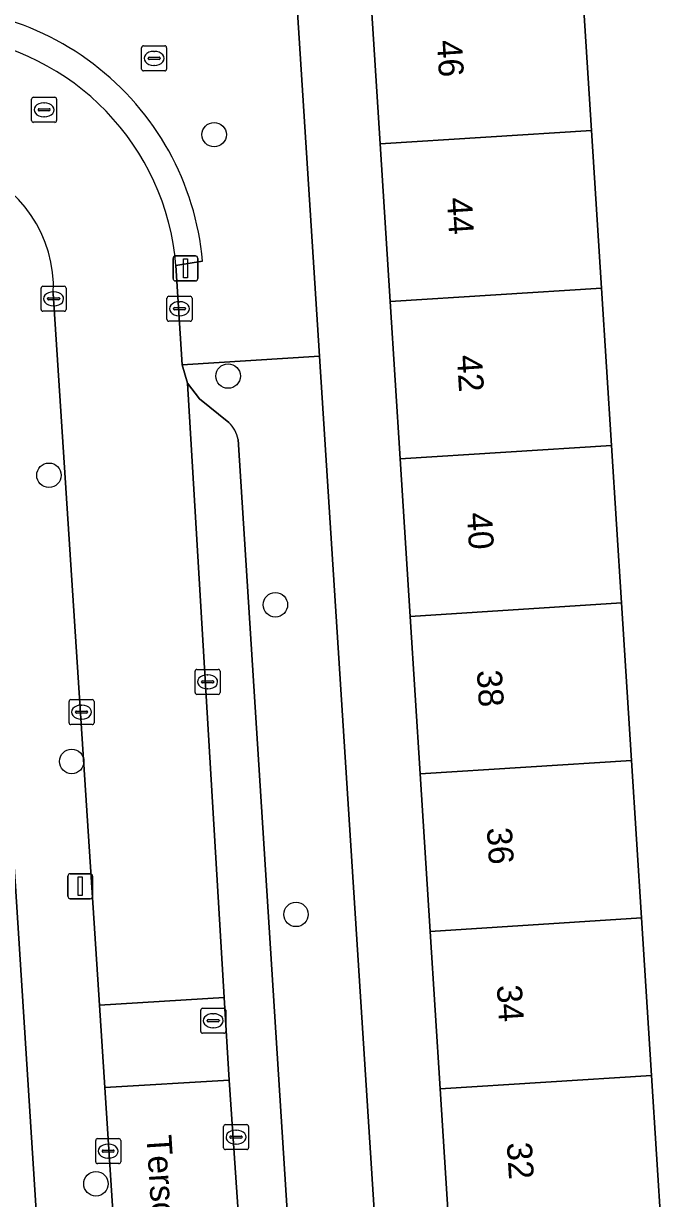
# Model space of a CAD drawing. Extents: x 159680 to 160786, y 387323 to 388340.
# Drawn here: x 160694.28 to 160719.8, y 387659.54 to 387706.49 of the extents above; entities that cross this region are included whole.
import ezdxf

# ---------------------------------------------------------------- set-up
doc = ezdxf.new("R2010")
doc.units = 0
for name, color, linetype in [('IMGEO_Boom', 7, 'Continuous'), ('IMGEO_Erf', 7, 'Continuous'), ('IMGEO_Kolk', 7, 'Continuous'), ('IMGEO_Lichtmast', 7, 'Continuous'), ('IMGEO_Openbare_ruimte_label', 7, 'Continuous'), ('IMGEO_Pand', 7, 'Continuous'), ('IMGEO_Pand_nummerreeks', 7, 'Continuous'), ('IMGEO_Parkeervlak_open', 7, 'Continuous'), ('IMGEO_Rijbaan_lokaal_open', 7, 'Continuous'), ('IMGEO_Rioolput', 7, 'Continuous'), ('IMGEO_Voetpad_open', 7, 'Continuous')]:
    doc.layers.add(name, color=color, linetype=linetype)

msp = doc.modelspace()

# ---------------------------------------------------------------- linework, layer by layer
at = {"layer": 'IMGEO_Boom'}
for centre in [(160701.902, 387702.051), (160702.461, 387692.404), (160695.294, 387688.44), (160704.352, 387683.264), (160696.205, 387677.003), (160705.177, 387670.89), (160697.173, 387660.124)]:
    msp.add_circle(centre, 0.489, dxfattribs=at)
at = {"layer": 'IMGEO_Erf'}
for points in [[(160709.745, 387682.799), (160709.345, 387689.092), (160708.946, 387695.385), (160708.546, 387701.678), (160708.146, 387707.972), (160707.747, 387714.265), (160707.347, 387720.558), (160706.948, 387726.852), (160706.548, 387733.145), (160706.083, 387740.474), (160703.105, 387740.283), (160706.117, 387693.195), (160710.697, 387621.607)], [(160716.601, 387708.509), (160717.001, 387702.215), (160717.4, 387695.922), (160717.8, 387689.629), (160718.199, 387683.336), (160718.599, 387677.042), (160718.998, 387670.749), (160719.398, 387664.456), (160719.797, 387658.162)], [(160712.378, 387619.614), (160718.37, 387620.039), (160718.31, 387620.979), (160713.688, 387620.686), (160713.341, 387626.159), (160712.941, 387632.452), (160712.541, 387638.746), (160712.142, 387645.039), (160711.742, 387651.332), (160711.343, 387657.625), (160710.943, 387663.919), (160710.544, 387670.212), (160710.144, 387676.505), (160709.745, 387682.799)]]:
    msp.add_lwpolyline(points, dxfattribs=at)
msp.add_lwpolyline([(160693.951, 387672.02), (160690.968, 387671.829), (160691.355, 387665.679), (160691.75, 387659.419), (160692.139, 387653.242), (160692.512, 387647.322), (160692.898, 387641.209), (160693.294, 387634.921), (160693.689, 387628.646), (160694.083, 387622.401), (160694.463, 387616.377), (160694.942, 387609.849), (160697.908, 387610.091)], close=True, dxfattribs=at)
at = {"layer": 'IMGEO_Kolk'}
for p, q in [((160695.056, 387695.992), (160695.908, 387695.992)), ((160694.981, 387695.066), (160694.981, 387695.918)), ((160695.24, 387695.486), (160695.24, 387695.498)), ((160695.283, 387695.535), (160695.681, 387695.535)), ((160695.469, 387695.772), (160695.494, 387695.772)), ((160695.724, 387695.498), (160695.724, 387695.486)), ((160695.982, 387695.918), (160695.982, 387695.066)), ((160700.016, 387694.669), (160700.016, 387695.521)), ((160700.091, 387695.595), (160700.943, 387695.595)), ((160701.017, 387695.521), (160701.017, 387694.669)), ((160695.678, 387695.449), (160695.28, 387695.449)), ((160695.492, 387695.212), (160695.467, 387695.212)), ((160700.275, 387695.089), (160700.275, 387695.101)), ((160700.713, 387695.052), (160700.315, 387695.052)), ((160700.318, 387695.138), (160700.716, 387695.138)), ((160700.504, 387695.375), (160700.529, 387695.375)), ((160700.759, 387695.101), (160700.759, 387695.089)), ((160695.908, 387694.992), (160695.056, 387694.992)), ((160700.943, 387694.595), (160700.091, 387694.595)), ((160700.527, 387694.815), (160700.502, 387694.815)), ((160701.141, 387679.757), (160701.141, 387680.609)), ((160701.216, 387680.683), (160702.068, 387680.683)), ((160702.142, 387680.609), (160702.142, 387679.757)), ((160701.4, 387680.177), (160701.4, 387680.189)), ((160701.838, 387680.14), (160701.44, 387680.14)), ((160701.443, 387680.226), (160701.841, 387680.226)), ((160701.629, 387680.463), (160701.654, 387680.463)), ((160701.884, 387680.189), (160701.884, 387680.177)), ((160702.068, 387679.683), (160701.216, 387679.683)), ((160701.652, 387679.903), (160701.627, 387679.903)), ((160696.099, 387678.549), (160696.099, 387679.401)), ((160696.174, 387679.475), (160697.026, 387679.475)), ((160696.587, 387679.255), (160696.612, 387679.255)), ((160697.1, 387679.401), (160697.1, 387678.549)), ((160696.358, 387678.969), (160696.358, 387678.981)), ((160696.796, 387678.932), (160696.398, 387678.932)), ((160696.401, 387679.018), (160696.799, 387679.018)), ((160696.61, 387678.695), (160696.585, 387678.695)), ((160696.842, 387678.981), (160696.842, 387678.969)), ((160697.026, 387678.475), (160696.174, 387678.475)), ((160702.277, 387661.564), (160702.277, 387662.416)), ((160702.352, 387662.49), (160703.204, 387662.49)), ((160702.765, 387662.27), (160702.79, 387662.27)), ((160703.278, 387662.416), (160703.278, 387661.564)), ((160697.165, 387661.003), (160697.165, 387661.855)), ((160697.24, 387661.929), (160698.092, 387661.929)), ((160697.653, 387661.709), (160697.678, 387661.709)), ((160698.166, 387661.855), (160698.166, 387661.003)), ((160702.536, 387661.984), (160702.536, 387661.996)), ((160702.974, 387661.947), (160702.576, 387661.947)), ((160702.579, 387662.033), (160702.977, 387662.033)), ((160702.788, 387661.71), (160702.763, 387661.71)), ((160703.02, 387661.996), (160703.02, 387661.984)), ((160697.424, 387661.423), (160697.424, 387661.435)), ((160697.862, 387661.386), (160697.464, 387661.386)), ((160697.467, 387661.472), (160697.865, 387661.472)), ((160697.908, 387661.435), (160697.908, 387661.423)), ((160703.204, 387661.49), (160702.352, 387661.49)), ((160698.092, 387660.929), (160697.24, 387660.929)), ((160697.676, 387661.149), (160697.651, 387661.149))]:
    msp.add_line(p, q, dxfattribs=at)
for points in [[(160695.056, 387695.992), (160695.908, 387695.992)], [(160694.981, 387695.066), (160694.981, 387695.918)], [(160695.982, 387695.918), (160695.982, 387695.066)], [(160700.016, 387694.669), (160700.016, 387695.521)], [(160700.091, 387695.595), (160700.943, 387695.595)], [(160701.017, 387695.521), (160701.017, 387694.669)], [(160695.908, 387694.992), (160695.056, 387694.992)], [(160700.943, 387694.595), (160700.091, 387694.595)], [(160701.141, 387679.757), (160701.141, 387680.609)], [(160701.216, 387680.683), (160702.068, 387680.683)], [(160702.142, 387680.609), (160702.142, 387679.757)], [(160702.068, 387679.683), (160701.216, 387679.683)], [(160696.099, 387678.549), (160696.099, 387679.401)], [(160696.174, 387679.475), (160697.026, 387679.475)], [(160697.1, 387679.401), (160697.1, 387678.549)], [(160697.026, 387678.475), (160696.174, 387678.475)], [(160702.277, 387661.564), (160702.277, 387662.416)], [(160702.352, 387662.49), (160703.204, 387662.49)], [(160703.278, 387662.416), (160703.278, 387661.564)], [(160697.165, 387661.003), (160697.165, 387661.855)], [(160697.24, 387661.929), (160698.092, 387661.929)], [(160698.166, 387661.855), (160698.166, 387661.003)], [(160703.204, 387661.49), (160702.352, 387661.49)], [(160698.092, 387660.929), (160697.24, 387660.929)]]:
    msp.add_lwpolyline(points, dxfattribs=at)
for centre, radius, start, end in [((160695.058, 387695.916), 0.0765, 91.552, 178.448), ((160695.058, 387695.916), 0.0765, 91.552, 178.448), ((160695.906, 387695.916), 0.0765, 1.552, 88.448), ((160695.906, 387695.916), 0.0765, 1.552, 88.448), ((160695.28, 387695.495), 0.0403, 85.8775, 175.7526), ((160695.685, 387695.497), 0.0386, 1.7309, 96.639), ((160700.093, 387695.519), 0.0765, 91.552, 178.448), ((160700.093, 387695.519), 0.0765, 91.552, 178.448), ((160700.941, 387695.519), 0.0765, 1.552, 88.448), ((160700.941, 387695.519), 0.0765, 1.552, 88.448), ((160695.058, 387695.068), 0.0765, 181.552, 268.448), ((160695.058, 387695.068), 0.0765, 181.552, 268.448), ((160695.277, 387695.485), 0.0366, 178.938, 274.7102), ((160695.681, 387695.492), 0.043, 264.8664, 352.4533), ((160695.906, 387695.068), 0.0765, 271.552, 358.448), ((160695.906, 387695.068), 0.0765, 271.552, 358.448), ((160700.315, 387695.098), 0.0403, 85.8775, 175.7526), ((160700.312, 387695.088), 0.0366, 178.938, 274.7102), ((160700.716, 387695.095), 0.043, 264.8664, 352.4533), ((160700.72, 387695.1), 0.0386, 1.7309, 96.639), ((160700.093, 387694.671), 0.0765, 181.552, 268.448), ((160700.093, 387694.671), 0.0765, 181.552, 268.448), ((160700.941, 387694.671), 0.0765, 271.552, 358.448), ((160700.941, 387694.671), 0.0765, 271.552, 358.448), ((160701.218, 387680.607), 0.0765, 91.552, 178.448), ((160701.218, 387680.607), 0.0765, 91.552, 178.448), ((160702.066, 387680.607), 0.0765, 1.552, 88.448), ((160702.066, 387680.607), 0.0765, 1.552, 88.448), ((160701.44, 387680.186), 0.0403, 85.8775, 175.7526), ((160701.437, 387680.176), 0.0366, 178.938, 274.7102), ((160701.841, 387680.183), 0.043, 264.8664, 352.4533), ((160701.845, 387680.188), 0.0386, 1.7309, 96.639), ((160701.218, 387679.759), 0.0765, 181.552, 268.448), ((160701.218, 387679.759), 0.0765, 181.552, 268.448), ((160702.066, 387679.759), 0.0765, 271.552, 358.448), ((160702.066, 387679.759), 0.0765, 271.552, 358.448), ((160696.176, 387679.399), 0.0765, 91.552, 178.448), ((160696.176, 387679.399), 0.0765, 91.552, 178.448), ((160697.024, 387679.399), 0.0765, 1.552, 88.448), ((160697.024, 387679.399), 0.0765, 1.552, 88.448), ((160696.398, 387678.978), 0.0403, 85.8775, 175.7526), ((160696.395, 387678.968), 0.0366, 178.938, 274.7102), ((160696.799, 387678.975), 0.043, 264.8664, 352.4533), ((160696.803, 387678.98), 0.0386, 1.7309, 96.639), ((160696.176, 387678.551), 0.0765, 181.552, 268.448), ((160696.176, 387678.551), 0.0765, 181.552, 268.448), ((160697.024, 387678.551), 0.0765, 271.552, 358.448), ((160697.024, 387678.551), 0.0765, 271.552, 358.448), ((160702.354, 387662.414), 0.0765, 91.552, 178.448), ((160702.354, 387662.414), 0.0765, 91.552, 178.448), ((160703.202, 387662.414), 0.0765, 1.552, 88.448), ((160703.202, 387662.414), 0.0765, 1.552, 88.448), ((160697.242, 387661.853), 0.0765, 91.552, 178.448), ((160697.242, 387661.853), 0.0765, 91.552, 178.448), ((160698.09, 387661.853), 0.0765, 1.552, 88.448), ((160698.09, 387661.853), 0.0765, 1.552, 88.448), ((160702.576, 387661.993), 0.0403, 85.8775, 175.7526), ((160702.573, 387661.983), 0.0366, 178.938, 274.7102), ((160702.977, 387661.99), 0.043, 264.8664, 352.4533), ((160702.981, 387661.995), 0.0386, 1.7309, 96.639), ((160697.464, 387661.432), 0.0403, 85.8775, 175.7526), ((160697.461, 387661.422), 0.0366, 178.938, 274.7102), ((160697.865, 387661.429), 0.043, 264.8664, 352.4533), ((160697.869, 387661.434), 0.0386, 1.7309, 96.639), ((160702.354, 387661.566), 0.0765, 181.552, 268.448), ((160702.354, 387661.566), 0.0765, 181.552, 268.448), ((160703.202, 387661.566), 0.0765, 271.552, 358.448), ((160703.202, 387661.566), 0.0765, 271.552, 358.448), ((160697.242, 387661.005), 0.0765, 181.552, 268.448), ((160697.242, 387661.005), 0.0765, 181.552, 268.448), ((160698.09, 387661.005), 0.0765, 271.552, 358.448), ((160698.09, 387661.005), 0.0765, 271.552, 358.448)]:
    msp.add_arc(centre, radius, start, end, dxfattribs=at)
for centre, major_axis, ratio, start_param, end_param in [((160695.468, 387695.492), (-0.387, 0.002), 0.722429, 4.712389, 7.853982), ((160695.493, 387695.492), (-0.39, 0.002), 0.717154, 1.570796, 4.712389), ((160700.503, 387695.095), (-0.387, 0.002), 0.722429, 4.712389, 7.853982), ((160700.528, 387695.095), (-0.39, 0.002), 0.717154, 1.570796, 4.712389), ((160701.628, 387680.183), (-0.387, 0.002), 0.722429, 4.712389, 7.853982), ((160701.653, 387680.183), (-0.39, 0.002), 0.717154, 1.570796, 4.712389), ((160696.586, 387678.975), (-0.387, 0.002), 0.722429, 4.712389, 7.853982), ((160696.611, 387678.975), (-0.39, 0.002), 0.717154, 1.570796, 4.712389), ((160702.764, 387661.99), (-0.387, 0.002), 0.722429, 4.712389, 7.853982), ((160702.789, 387661.99), (-0.39, 0.002), 0.717154, 1.570796, 4.712389), ((160697.652, 387661.429), (-0.387, 0.002), 0.722429, 4.712389, 7.853982), ((160697.677, 387661.429), (-0.39, 0.002), 0.717154, 1.570796, 4.712389)]:
    msp.add_ellipse(centre, major_axis=major_axis, ratio=ratio, start_param=start_param, end_param=end_param, dxfattribs=at)
at = {"layer": 'IMGEO_Lichtmast'}
for p, q in [((160700.26, 387696.308), (160700.26, 387697.108)), ((160700.26, 387697.108), (160700.26, 387696.308)), ((160700.36, 387697.208), (160701.15, 387697.208)), ((160701.15, 387697.208), (160700.36, 387697.208)), ((160701.25, 387697.108), (160701.25, 387696.308)), ((160701.25, 387696.308), (160701.25, 387697.108)), ((160701.15, 387696.208), (160700.36, 387696.208)), ((160700.36, 387696.208), (160701.15, 387696.208)), ((160696.149, 387672.517), (160696.939, 387672.517)), ((160696.939, 387672.517), (160696.149, 387672.517)), ((160696.049, 387671.617), (160696.049, 387672.417)), ((160696.049, 387672.417), (160696.049, 387671.617)), ((160697.039, 387672.417), (160697.039, 387671.617)), ((160697.039, 387671.617), (160697.039, 387672.417)), ((160696.939, 387671.517), (160696.149, 387671.517)), ((160696.149, 387671.517), (160696.939, 387671.517))]:
    msp.add_line(p, q, dxfattribs=at)
for points in [[(160700.68, 387697.083), (160700.83, 387697.083), (160700.83, 387696.333), (160700.68, 387696.333), (160700.68, 387697.083)], [(160696.469, 387672.392), (160696.619, 387672.392), (160696.619, 387671.642), (160696.469, 387671.642), (160696.469, 387672.392)]]:
    msp.add_lwpolyline(points, dxfattribs=at)
for centre, start, end in [((160700.36, 387697.108), 90, 180), ((160700.36, 387697.108), 90, 180), ((160701.15, 387697.108), 0, 90), ((160701.15, 387697.108), 360, 90), ((160700.36, 387696.308), 180, 270), ((160700.36, 387696.308), 180, 270), ((160701.15, 387696.308), 270, 0), ((160701.15, 387696.308), 270, 0), ((160696.149, 387672.417), 90, 180), ((160696.149, 387672.417), 90, 180), ((160696.939, 387672.417), 0, 90), ((160696.939, 387672.417), 360, 90), ((160696.149, 387671.617), 180, 270), ((160696.149, 387671.617), 180, 270), ((160696.939, 387671.617), 270, 0), ((160696.939, 387671.617), 270, 0)]:
    msp.add_arc(centre, 0.1, start, end, dxfattribs=at)
at = {"layer": 'IMGEO_Pand'}
for points in [[(160717.001, 387702.215), (160716.601, 387708.509), (160708.146, 387707.972), (160708.546, 387701.678)], [(160708.546, 387701.678), (160708.946, 387695.385), (160717.4, 387695.922), (160717.001, 387702.215)], [(160708.946, 387695.385), (160709.345, 387689.092), (160717.8, 387689.629), (160717.4, 387695.922)], [(160718.199, 387683.336), (160717.8, 387689.629), (160709.345, 387689.092), (160709.745, 387682.799)], [(160718.599, 387677.042), (160718.199, 387683.336), (160709.745, 387682.799), (160710.144, 387676.505)], [(160710.144, 387676.505), (160710.544, 387670.212), (160718.998, 387670.749), (160718.599, 387677.042)], [(160719.398, 387664.456), (160718.998, 387670.749), (160710.544, 387670.212), (160710.943, 387663.919)], [(160710.943, 387663.919), (160711.343, 387657.625), (160719.797, 387658.162), (160719.398, 387664.456)]]:
    msp.add_lwpolyline(points, close=True, dxfattribs=at)
at = {"layer": 'IMGEO_Parkeervlak_open'}
for points in [[(160702.495, 387690.554), (160701.323, 387691.496), (160700.831, 387692.123), (160702.305, 387667.564), (160702.503, 387664.267), (160705.21, 387624.762), (160705.584, 387625.439), (160706.333, 387626.314)], [(160706.813, 387627.795), (160702.862, 387689.868)]]:
    msp.add_lwpolyline(points, dxfattribs=at)
msp.add_arc((160701.583, 387689.625), 1.301, 10.7535, 45.5388, dxfattribs=at)
at = {"layer": 'IMGEO_Rijbaan_lokaal_open'}
for points in [[(160700.618, 387692.857), (160700.373, 387696.818)], [(160695.469, 387695.706), (160697.313, 387667.269), (160702.305, 387667.564), (160700.831, 387692.123), (160700.618, 387692.857)], [(160705.29, 387620.522), (160705.07, 387623.987), (160705.21, 387624.762), (160702.503, 387664.267), (160697.527, 387663.973), (160700.223, 387622.412), (160701.496, 387601.109)]]:
    msp.add_lwpolyline(points, dxfattribs=at)
msp.add_lwpolyline([(160697.527, 387663.973), (160702.503, 387664.267), (160702.305, 387667.564), (160697.313, 387667.269)], close=True, dxfattribs=at)
for centre, radius, start, end in [((160690.337, 387695.991), 10.07, 4.711, 83.2875), ((160690.369, 387695.945), 5.106, 357.3177, 71.3702)]:
    msp.add_arc(centre, radius, start, end, dxfattribs=at)
at = {"layer": 'IMGEO_Rioolput'}
for p, q in [((160699.001, 387704.675), (160699.001, 387705.527)), ((160699.076, 387705.601), (160699.928, 387705.601)), ((160699.489, 387705.381), (160699.514, 387705.381)), ((160700.002, 387705.527), (160700.002, 387704.675)), ((160699.26, 387705.095), (160699.26, 387705.107)), ((160699.698, 387705.058), (160699.3, 387705.058)), ((160699.303, 387705.144), (160699.701, 387705.144)), ((160699.744, 387705.107), (160699.744, 387705.095)), ((160699.928, 387704.601), (160699.076, 387704.601)), ((160699.512, 387704.821), (160699.487, 387704.821)), ((160694.675, 387703.544), (160695.527, 387703.544)), ((160694.6, 387702.618), (160694.6, 387703.47)), ((160694.859, 387703.038), (160694.859, 387703.05)), ((160694.902, 387703.087), (160695.3, 387703.087)), ((160695.088, 387703.324), (160695.113, 387703.324)), ((160695.343, 387703.05), (160695.343, 387703.038)), ((160695.601, 387703.47), (160695.601, 387702.618)), ((160695.527, 387702.544), (160694.675, 387702.544)), ((160695.297, 387703.001), (160694.899, 387703.001)), ((160695.111, 387702.764), (160695.086, 387702.764)), ((160701.367, 387666.215), (160701.367, 387667.067)), ((160701.442, 387667.141), (160702.294, 387667.141)), ((160701.855, 387666.921), (160701.88, 387666.921)), ((160702.368, 387667.067), (160702.368, 387666.215)), ((160701.626, 387666.635), (160701.626, 387666.647)), ((160702.064, 387666.598), (160701.666, 387666.598)), ((160701.669, 387666.684), (160702.067, 387666.684)), ((160702.11, 387666.647), (160702.11, 387666.635)), ((160702.294, 387666.141), (160701.442, 387666.141)), ((160701.878, 387666.361), (160701.853, 387666.361))]:
    msp.add_line(p, q, dxfattribs=at)
for points in [[(160699.001, 387704.675), (160699.001, 387705.527)], [(160699.076, 387705.601), (160699.928, 387705.601)], [(160700.002, 387705.527), (160700.002, 387704.675)], [(160699.928, 387704.601), (160699.076, 387704.601)], [(160694.675, 387703.544), (160695.527, 387703.544)], [(160694.6, 387702.618), (160694.6, 387703.47)], [(160695.601, 387703.47), (160695.601, 387702.618)], [(160695.527, 387702.544), (160694.675, 387702.544)], [(160701.367, 387666.215), (160701.367, 387667.067)], [(160701.442, 387667.141), (160702.294, 387667.141)], [(160702.368, 387667.067), (160702.368, 387666.215)], [(160702.294, 387666.141), (160701.442, 387666.141)]]:
    msp.add_lwpolyline(points, dxfattribs=at)
for centre, radius, start, end in [((160699.078, 387705.525), 0.0765, 91.552, 178.448), ((160699.078, 387705.525), 0.0765, 91.552, 178.448), ((160699.926, 387705.525), 0.0765, 1.552, 88.448), ((160699.926, 387705.525), 0.0765, 1.552, 88.448), ((160699.3, 387705.104), 0.0403, 85.8775, 175.7526), ((160699.297, 387705.094), 0.0366, 178.938, 274.7102), ((160699.701, 387705.101), 0.043, 264.8664, 352.4533), ((160699.705, 387705.106), 0.0386, 1.7309, 96.639), ((160699.078, 387704.677), 0.0765, 181.552, 268.448), ((160699.078, 387704.677), 0.0765, 181.552, 268.448), ((160699.926, 387704.677), 0.0765, 271.552, 358.448), ((160699.926, 387704.677), 0.0765, 271.552, 358.448), ((160694.677, 387703.468), 0.0765, 91.552, 178.448), ((160694.677, 387703.468), 0.0765, 91.552, 178.448), ((160695.525, 387703.468), 0.0765, 1.552, 88.448), ((160695.525, 387703.468), 0.0765, 1.552, 88.448), ((160694.899, 387703.047), 0.0403, 85.8775, 175.7526), ((160694.896, 387703.037), 0.0366, 178.938, 274.7102), ((160695.3, 387703.044), 0.043, 264.8664, 352.4533), ((160695.304, 387703.049), 0.0386, 1.7309, 96.639), ((160694.677, 387702.62), 0.0765, 181.552, 268.448), ((160694.677, 387702.62), 0.0765, 181.552, 268.448), ((160695.525, 387702.62), 0.0765, 271.552, 358.448), ((160695.525, 387702.62), 0.0765, 271.552, 358.448), ((160701.444, 387667.065), 0.0765, 91.552, 178.448), ((160701.444, 387667.065), 0.0765, 91.552, 178.448), ((160702.292, 387667.065), 0.0765, 1.552, 88.448), ((160702.292, 387667.065), 0.0765, 1.552, 88.448), ((160701.666, 387666.644), 0.0403, 85.8775, 175.7526), ((160701.663, 387666.634), 0.0366, 178.938, 274.7102), ((160702.067, 387666.641), 0.043, 264.8664, 352.4533), ((160702.071, 387666.646), 0.0386, 1.7309, 96.639), ((160701.444, 387666.217), 0.0765, 181.552, 268.448), ((160701.444, 387666.217), 0.0765, 181.552, 268.448), ((160702.292, 387666.217), 0.0765, 271.552, 358.448), ((160702.292, 387666.217), 0.0765, 271.552, 358.448)]:
    msp.add_arc(centre, radius, start, end, dxfattribs=at)
for centre, major_axis, ratio, start_param, end_param in [((160699.488, 387705.101), (-0.387, 0.002), 0.722429, 4.712389, 7.853982), ((160699.513, 387705.101), (-0.39, 0.002), 0.717154, 1.570796, 4.712389), ((160695.087, 387703.044), (-0.387, 0.002), 0.722429, 4.712389, 7.853982), ((160695.112, 387703.044), (-0.39, 0.002), 0.717154, 1.570796, 4.712389), ((160701.854, 387666.641), (-0.387, 0.002), 0.722429, 4.712389, 7.853982), ((160701.879, 387666.641), (-0.39, 0.002), 0.717154, 1.570796, 4.712389)]:
    msp.add_ellipse(centre, major_axis=major_axis, ratio=ratio, start_param=start_param, end_param=end_param, dxfattribs=at)
at = {"layer": 'IMGEO_Voetpad_open'}
for points in [[(160701.442, 387696.997), (160700.373, 387696.818), (160700.618, 387692.857), (160706.117, 387693.195), (160703.105, 387740.283)], [(160700.373, 387696.818), (160701.442, 387696.997)], [(160692.403, 387696.238), (160693.841, 387673.738), (160693.951, 387672.02), (160697.908, 387610.091), (160694.942, 387609.849), (160694.171, 387609.766), (160694.561, 387603.783), (160694.091, 387603.805), (160694.424, 387597.881), (160700.892, 387598.292)], [(160701.496, 387601.109), (160700.223, 387622.412), (160697.527, 387663.973), (160697.313, 387667.269), (160695.469, 387695.706)], [(160710.697, 387621.607), (160706.117, 387693.195), (160700.618, 387692.857), (160700.831, 387692.123), (160701.323, 387691.496), (160702.495, 387690.554)], [(160702.862, 387689.868), (160706.813, 387627.795)]]:
    msp.add_lwpolyline(points, dxfattribs=at)
for centre, radius, start, end in [((160690.318, 387695.977), 11.17, 5.2374, 100.4575), ((160690.318, 387695.977), 11.17, 5.2374, 100.4575), ((160690.337, 387695.991), 10.07, 4.711, 83.2875), ((160690.369, 387695.945), 5.106, 357.3177, 71.3702), ((160701.583, 387689.625), 1.301, 10.7535, 45.5388)]:
    msp.add_arc(centre, radius, start, end, dxfattribs=at)

# ---------------------------------------------------------------- texts
at = {"layer": 'IMGEO_Openbare_ruimte_label'}
msp.add_text('Terschellingstraat', height=1, rotation=273.6693, dxfattribs=at).set_placement((160699.193, 387662.049))
at = {"layer": 'IMGEO_Pand_nummerreeks'}
for s, rotation, p in [('46', 273.6335, (160710.808, 387705.81)), ('44', 273.6318, (160711.208, 387699.516)), ('42', 273.6343, (160711.608, 387693.226)), ('40', 273.631, (160712.008, 387686.927)), ('38', 273.6362, (160712.407, 387680.634)), ('36', 273.6291, (160712.806, 387674.343)), ('34', 273.6371, (160713.206, 387668.051)), ('32', 273.6297, (160713.606, 387661.76))]:
    msp.add_text(s, height=1, rotation=rotation, dxfattribs=at).set_placement(p)

doc.saveas('drawing.dxf')
